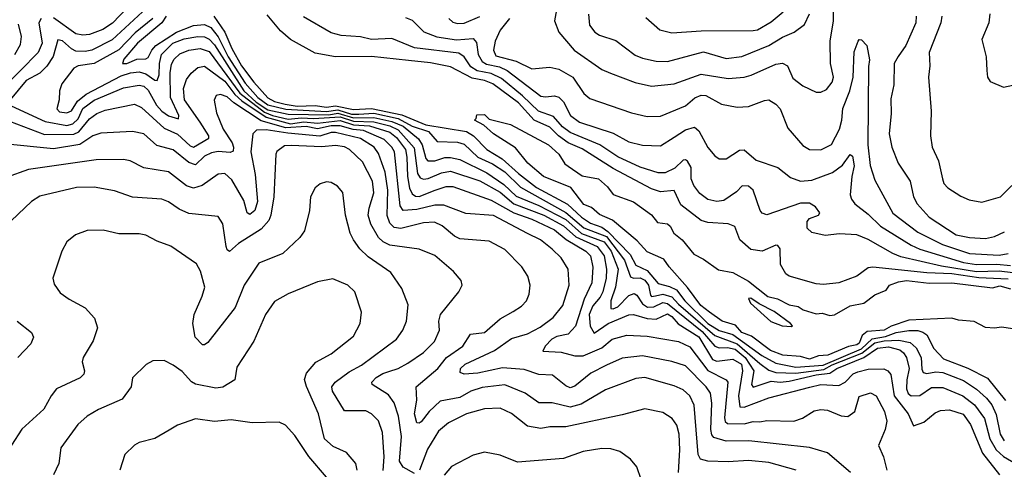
# Model space of a CAD drawing. Extents: x 1995161 to 2088924, y 769148 to 906007.
# Tile 316 of 335: x 2034746 to 2039108, y 883700 to 885690. Entities that reach past the tile are written whole.
import ezdxf

# ---------------------------------------------------------------- set-up
doc = ezdxf.new("R2010")
doc.units = 0

msp = doc.modelspace()

# ---------------------------------------------------------------- linework, layer by layer
at = {"layer": '0CON20XD'}
for points in [[(2035254.3, 885775.7), (2035156.2, 885673.8), (2035113.6, 885646.4), (2035055, 885624.1), (2035025, 885621.2), (2034995, 885627.3), (2034895, 885697.2)], [(2037130.4, 885765), (2037114.6, 885685), (2037134.3, 885634.3), (2037202.7, 885555), (2037325, 885469.6), (2037362.8, 885452.8), (2037472.2, 885412.2), (2037545, 885395.9), (2037645, 885406.2), (2037765, 885449), (2037885, 885428.9), (2037955.4, 885435.4), (2037986.5, 885443.5), (2038095, 885493.4), (2038125, 885497.5), (2038146.9, 885485), (2038171.1, 885431.1), (2038215, 885396.9), (2038275, 885368.5), (2038295, 885368.5), (2038319.5, 885380.5), (2038345, 885412.9), (2038351.1, 885435), (2038337.5, 885495), (2038336.6, 885595), (2038351.1, 885685), (2038351.5, 885745)], [(2035289.8, 885725), (2035155, 885600.3), (2035065, 885554.8), (2035035, 885548.4), (2034995, 885549.7), (2034975, 885560.2), (2034935, 885596.6), (2034915, 885600.4), (2034893.7, 885526.3), (2034866.4, 885483.6), (2034835, 885452.9), (2034775, 885420.2), (2034703, 885335)], [(2037519.9, 885699.9), (2037581.4, 885645), (2037635, 885631.8), (2037765, 885640.8), (2037995, 885641.6), (2038015, 885645.4), (2038075, 885680.8), (2038128.8, 885725)], [(2034841.1, 885695), (2034830.6, 885675), (2034845.2, 885585), (2034827.4, 885545), (2034671.3, 885385)], [(2035335, 885695.2), (2035257.9, 885632.1), (2035185, 885555.9), (2035075, 885495.8), (2035005.2, 885484.8), (2034985, 885475.4), (2034932.5, 885405), (2034921.5, 885375), (2034920.8, 885335), (2034910, 885295), (2034922.2, 885282.2), (2034955, 885276.7), (2034975, 885286.5), (2035001.1, 885328.9), (2035040.4, 885359.6), (2035195, 885441.6), (2035236.9, 885455), (2035275, 885458.3), (2035305, 885449.6), (2035345, 885421.2), (2035355, 885420), (2035363.3, 885445)], [(2035394.2, 885705), (2035375.9, 885675), (2035267.9, 885585), (2035206.9, 885515), (2035200.5, 885495), (2035220.5, 885495), (2035265, 885514.8), (2035305, 885515.9), (2035315, 885522.1), (2035331, 885555), (2035348.8, 885575), (2035440.7, 885635), (2035515, 885664.4), (2035565, 885667.9), (2035592, 885655), (2035624.4, 885614.4), (2035669.2, 885525), (2035745, 885409.1), (2035800.7, 885345), (2035845, 885312), (2035925, 885292.9), (2036105, 885283.5), (2036155, 885290.4), (2036215, 885271.3), (2036248.4, 885271.6), (2036315, 885275.7), (2036422.2, 885252.2), (2036485, 885218.5), (2036557, 885195), (2036595, 885150), (2036685, 885148.2), (2036715, 885138.6), (2036775, 885080.9), (2036841, 885051), (2036895, 885016.5), (2036965, 884948.4), (2037165, 884836.5), (2037245, 884768.9), (2037345, 884730.1), (2037425.3, 884625), (2037451.5, 884551.5), (2037465, 884545.2), (2037495, 884546.7), (2037515, 884536.5), (2037531, 884515), (2037540.1, 884470.1), (2037545, 884464.5), (2037562.8, 884467.2), (2037595, 884475.2), (2037635, 884463.4), (2037665, 884430.5), (2037825, 884291.7), (2037925, 884254.8), (2038025, 884168.5), (2038065, 884139), (2038095, 884127.9), (2038184.6, 884124.6), (2038308.2, 884141.8), (2038345, 884162), (2038476.4, 884213.6), (2038535, 884259.4), (2038575, 884268.1), (2038640.8, 884270.8), (2038691.1, 884261.1), (2038717.8, 884237.8), (2038738.9, 884195), (2038742.5, 884142.5), (2038748.6, 884128.6), (2038765, 884124.1), (2038805, 884131.4), (2038835, 884128.2), (2038926.7, 884093.3), (2038984.7, 884054.7), (2039028.7, 884015), (2039052.1, 883985), (2039072.6, 883942.6), (2039090.3, 883855), (2039108, 883825)], [(2035605.6, 885705.6), (2035654.2, 885634.2), (2035685, 885562.6), (2035728.1, 885485), (2035782.7, 885412.7), (2035845, 885343.3), (2035875, 885327.2), (2035921.9, 885315), (2035975, 885307.2), (2036055, 885310.3), (2036105, 885302.9), (2036145, 885308.4), (2036225, 885292.2), (2036305, 885297.2), (2036438.5, 885268.5), (2036545, 885224.5), (2036725, 885194.2), (2036756, 885175), (2036814.7, 885114.7), (2036883.8, 885073.8), (2036955, 885008.1), (2037035, 884947.1), (2037172.5, 884872.5), (2037234.5, 884815.5), (2037275, 884789.4), (2037325, 884771.2), (2037351.5, 884751.5), (2037450.3, 884650.3), (2037475, 884602.5), (2037525, 884579.7), (2037575, 884521.6), (2037625, 884509.3), (2037655, 884493.4), (2037692.6, 884445), (2037795, 884345.4), (2037845, 884313.6), (2037905, 884296.6), (2038033.9, 884203.9), (2038095, 884169.3), (2038185, 884152.3), (2038305, 884160.9), (2038475, 884233.1), (2038522.5, 884277.5), (2038582.2, 884287.8), (2038628.1, 884305), (2038685, 884313.6), (2038724.1, 884314.1), (2038746.9, 884306.9), (2038764.4, 884294.4), (2038795, 884234.6), (2038838.4, 884188.4), (2038946.6, 884146.6), (2039033.4, 884103.4), (2039113.8, 884003.8)], [(2039125, 884540.4), (2038995, 884547.4), (2038875, 884564.6), (2038765, 884569.3), (2038525, 884594.7), (2038505, 884590.9), (2038455, 884553.8), (2038374.6, 884524.6), (2038307, 884517), (2038275, 884520), (2038155, 884554.6), (2038139.4, 884565), (2038116.6, 884606.6), (2038115.3, 884675), (2038105, 884690), (2038095, 884691.1), (2038035, 884664.6), (2037985, 884672.5), (2037936.9, 884715), (2037913.7, 884773.7), (2037885, 884786.1), (2037795, 884792.5), (2037765, 884801.4), (2037675, 884870), (2037645, 884933.3), (2037585, 884927.6), (2037545, 884940.7), (2037375, 885030.7), (2037237.7, 885117.7), (2037175, 885144.2), (2037132.1, 885175), (2037095, 885213.2), (2037024.9, 885244.9), (2036955, 885322), (2036842.3, 885405), (2036805, 885420), (2036750.5, 885430.5), (2036655, 885480.4), (2036565, 885499.1), (2036468.7, 885508.7), (2036305, 885527), (2036144.7, 885525.3), (2036055, 885542.1), (2035945, 885601.3), (2035900.5, 885640.5), (2035841.4, 885711.4)], [(2039145, 884569.4), (2039085, 884576.4), (2038985, 884574.2), (2038829.1, 884599.1), (2038649.9, 884639.9), (2038614.3, 884654.3), (2038505, 884717.3), (2038455, 884737.8), (2038377.6, 884742.4), (2038315, 884734.5), (2038255, 884748.2), (2038235, 884767.5), (2038233.8, 884796.2), (2038245, 884809.2), (2038284.2, 884825), (2038290, 884835), (2038271.7, 884861.7), (2038245, 884877.8), (2038205, 884878.2), (2038056.1, 884826.1), (2038035, 884833.8), (2038025.7, 884845.7), (2037994.8, 884934.8), (2037975, 884953.3), (2037946.4, 884953.6), (2037922.1, 884927.9), (2037865, 884888.6), (2037835, 884884.8), (2037795, 884894), (2037759.7, 884919.7), (2037731.8, 884955), (2037720.9, 884985), (2037720.2, 885035), (2037705, 885062.9), (2037695, 885069.6), (2037685, 885068.2), (2037648.2, 885031.8), (2037605, 885011.1), (2037575, 885011.3), (2037495, 885036.9), (2037395, 885083.1), (2037316.2, 885136.2), (2037185, 885189.9), (2037150.8, 885215), (2037110.5, 885260.5), (2037044, 885284), (2036973.3, 885353.3), (2036879.6, 885429.6), (2036835, 885451.4), (2036772.7, 885462.7), (2036745, 885480.6), (2036715, 885525.2), (2036690.7, 885540.7), (2036495.4, 885565.4), (2036395, 885605.7), (2036305, 885601.9), (2036255, 885614), (2036169.7, 885619.7), (2036125, 885631.1), (2036002.5, 885702.5)], [(2036455, 885699.5), (2036485, 885687.3), (2036535.9, 885635.9), (2036593.8, 885613.8), (2036680.2, 885600.2), (2036755, 885606.1), (2036768.8, 885588.8), (2036776.4, 885535), (2036795, 885503.8), (2036813.2, 885493.2), (2036870.8, 885480.8), (2036905, 885464.1), (2037055, 885351.6), (2037075, 885348.1), (2037115, 885353.1), (2037135, 885346.4), (2037155, 885325.4), (2037186.4, 885265), (2037226.3, 885236.3), (2037375, 885187.1), (2037445, 885149.7), (2037505, 885134.2), (2037585, 885131.8), (2037645, 885168.9), (2037695, 885202.5), (2037735, 885214.1), (2037755, 885197.8), (2037795, 885123.3), (2037825, 885086.9), (2037844, 885074), (2037875, 885074.4), (2037935, 885111.9), (2037955, 885114.2), (2038008.1, 885068.1), (2038105, 885035.5), (2038160.8, 884990.8), (2038205.3, 884975.3), (2038255, 884978.6), (2038347.4, 885012.6), (2038390.7, 885045), (2038425, 885092.5), (2038435, 885086.2), (2038443, 885043), (2038431.8, 884995), (2038424.7, 884915), (2038430.4, 884895), (2038445.5, 884875), (2038505, 884828.9), (2038559.4, 884775), (2038695, 884691.2), (2038733.9, 884673.9), (2038855, 884637.3), (2038927.7, 884615), (2038985, 884605.3), (2039075, 884608), (2039135, 884601.6)], [(2036646.2, 885695), (2036665, 885678.9), (2036685, 885672.1), (2036715, 885673.9), (2036785, 885703.3)], [(2036916.2, 885695), (2036875, 885643.1), (2036852.4, 885595), (2036845.3, 885555), (2036855, 885530), (2036945.8, 885505.8), (2037015, 885471.6), (2037095, 885480), (2037135, 885470.9), (2037196.2, 885435), (2037245, 885363.3), (2037271.3, 885341.3), (2037456.9, 885276.9), (2037525, 885260.4), (2037585, 885263.3), (2037695, 885308.8), (2037736.9, 885343.1), (2037765, 885355.8), (2037785, 885354.1), (2037855, 885315.4), (2037925, 885301.8), (2037975, 885305.4), (2038045, 885332.5), (2038065, 885334.5), (2038095, 885316.2), (2038114.6, 885295), (2038148.9, 885208.9), (2038215, 885133.3), (2038245, 885114.6), (2038295, 885112.9), (2038342.2, 885137.8), (2038378, 885205), (2038388.8, 885245), (2038392.8, 885297.2), (2038424.1, 885375), (2038438, 885435), (2038442.1, 885547.9), (2038460, 885595), (2038465, 885601.2), (2038475, 885600.8), (2038499.4, 885575), (2038511.3, 885511.3), (2038506.9, 885483.1), (2038503.4, 885135), (2038513.6, 885043.6), (2038535, 884978.6), (2038613.9, 884833.9), (2038725, 884748.7), (2038834, 884694), (2038954.4, 884655), (2039085, 884647.9), (2039125, 884655.2)], [(2037265.4, 885714.6), (2037269.5, 885665), (2037293.7, 885633.7), (2037315, 885620.8), (2037387.1, 885597.1), (2037472.9, 885532.9), (2037505, 885519.7), (2037565.3, 885505.3), (2037615, 885504.7), (2037775, 885547), (2037875, 885517.7), (2037945, 885526.2), (2038064.8, 885575.1), (2038125, 885611.9), (2038176.7, 885635), (2038222.4, 885667.6), (2038245.3, 885715)], [(2038716.7, 885705), (2038715.9, 885675), (2038672.2, 885575), (2038637, 885527), (2038620.7, 885495), (2038618.3, 885401.7), (2038605, 885340), (2038607.3, 885275), (2038598.4, 885185), (2038609.6, 885125), (2038637.1, 885055), (2038690.8, 884975), (2038706.2, 884905), (2038721.2, 884875), (2038775.6, 884815.6), (2038895, 884736.8), (2038954.2, 884725.8), (2039025, 884721.8), (2039065, 884729.4), (2039108.8, 884751.2)], [(2038830.8, 885705), (2038826.3, 885675), (2038775.4, 885545), (2038777.9, 885485), (2038771.5, 885435), (2038784.4, 885285), (2038781.1, 885175), (2038788.1, 885125), (2038816.5, 885065), (2038834.3, 884985.7), (2038840, 884965), (2038857.5, 884945), (2038915, 884907.8), (2038952, 884892), (2039007.9, 884882.1), (2039091.2, 884905), (2039141.8, 884955)], [(2039044.1, 885715.9), (2039039.2, 885675), (2039008.3, 885601.7), (2039026.9, 885525), (2039030, 885465), (2039034.2, 885435), (2039045, 885416.7), (2039105, 885391.2), (2039145, 885399.2)], [(2034724.2, 885535), (2034749.7, 885580.3), (2034754.3, 885615), (2034739.8, 885669.8)], [(2035363.3, 885445), (2035364.9, 885495.1), (2035374.1, 885535), (2035423.5, 885585), (2035474.9, 885604.9), (2035535, 885614.6), (2035565, 885613), (2035585, 885603.2), (2035608.7, 885578.7), (2035739.2, 885375), (2035793, 885325), (2035845, 885290), (2035935, 885271.2), (2036115, 885268.2), (2036155, 885275.8), (2036225, 885254.8), (2036315, 885257.4), (2036395, 885238.8), (2036445, 885218.2), (2036512.5, 885162.5), (2036529.4, 885135), (2036544.7, 885074.7), (2036554.6, 885064.6), (2036585, 885065.2), (2036629.2, 885079.3), (2036655, 885080), (2036695, 885070.4), (2036815, 885012.4), (2036890.8, 884960.8), (2036945, 884908.6), (2037045, 884867.1), (2037165, 884805.2), (2037235, 884743.3), (2037335, 884706.8), (2037365.9, 884665), (2037397.8, 884585), (2037384.9, 884505.1), (2037364.8, 884444.8), (2037365, 884411.5), (2037375, 884409.1), (2037395, 884418), (2037445, 884468.7), (2037467.6, 884477.6), (2037480, 884470), (2037505, 884431.7), (2037527.7, 884417.7), (2037555, 884418.5), (2037595, 884438.1), (2037615, 884434), (2037769.7, 884309.7), (2037825, 884244.6), (2037845, 884237), (2037881.8, 884238.2), (2037915, 884230.9), (2037960.2, 884195), (2037997.7, 884135), (2037988.2, 884075), (2037995, 884063.6), (2038075, 884089.1), (2038115, 884084.9), (2038155, 884089), (2038275, 884118.4), (2038334.7, 884125.3), (2038365.6, 884145), (2038486.3, 884193.7), (2038545.8, 884235), (2038595, 884242.2), (2038645, 884228.1), (2038661.7, 884215), (2038674.3, 884194.3), (2038686, 884146), (2038675.5, 884095), (2038674.4, 884055), (2038682.6, 884035), (2038695, 884025.3), (2038734.2, 884025.8), (2038785, 884061), (2038835, 884061.5), (2038924.6, 884025), (2038976.5, 883985), (2039019.5, 883925), (2039043.8, 883835), (2039071.7, 883785), (2039105, 883756.2), (2039175.9, 883715)], [(2034708.4, 885308.4), (2034858.4, 885238.4), (2034955, 885221.5), (2034981.7, 885228.3), (2035005, 885251.1), (2035025, 885296.1), (2035075, 885333), (2035205, 885388.7), (2035275, 885399.8), (2035295, 885394.8), (2035315, 885377.7), (2035351.9, 885311.9), (2035375, 885284.4), (2035405, 885263.7), (2035448.6, 885251.4), (2035451.4, 885265), (2035413.8, 885345), (2035411.7, 885455), (2035417.6, 885492.4), (2035429.6, 885515), (2035455, 885537.8), (2035495.7, 885555), (2035545, 885561.9), (2035585, 885549.4), (2035720.3, 885365), (2035830.4, 885280.4), (2035865, 885265.6), (2035935, 885249.4), (2035994.6, 885255.4), (2036047.8, 885252.2), (2036165, 885260), (2036225, 885240.4), (2036315, 885237.6), (2036385, 885219.8), (2036422, 885202), (2036492.7, 885122.7), (2036508.5, 885008.5), (2036519.3, 884989.3), (2036535, 884984.1), (2036555, 884987.3), (2036615, 885012.3), (2036655, 885018.4), (2036785, 884976.7), (2036875, 884926.9), (2036935, 884874.5), (2037067.3, 884825), (2037155, 884776.7), (2037208.9, 884728.9), (2037303.4, 884685), (2037335.1, 884645), (2037344.9, 884584.9), (2037343.9, 884545), (2037329, 884485), (2037318, 884462), (2037285, 884422.9), (2037269.3, 884385), (2037273.3, 884333.3), (2037291.5, 884301.5), (2037352.5, 884345), (2037445, 884383.9), (2037465, 884384.8), (2037525, 884367.2), (2037565, 884363.9), (2037615, 884387.1), (2037635, 884376.5), (2037662.7, 884342.7), (2037755, 884285.8), (2037815, 884185.2), (2037835, 884178.5), (2037905, 884187.4), (2037943.1, 884165), (2037948.5, 884135), (2037930.6, 884025), (2037936.7, 883976.7), (2037955, 883974.8), (2038065, 884015.2), (2038246.3, 884063.7), (2038295, 884074.3), (2038375, 884070.2), (2038402.2, 884085), (2038438.4, 884121.6), (2038458.6, 884131.4), (2038505, 884142.8), (2038573.6, 884143.6), (2038591.9, 884135), (2038605, 884118.6), (2038620.3, 884025), (2038682.5, 883945), (2038705, 883891.9), (2038751.7, 883908.3), (2038801, 883949), (2038825, 883960), (2038865, 883963.2), (2038925, 883943.2), (2038958.5, 883898.5), (2039011.5, 883771.5), (2039086.8, 883675)], [(2034699.8, 885239.8), (2034855, 885181.8), (2034985, 885183.1), (2035007.3, 885192.7), (2035055, 885250.4), (2035087.1, 885275), (2035125, 885289.6), (2035255, 885315.3), (2035285, 885301.6), (2035385, 885208.8), (2035445, 885183.6), (2035500.7, 885130.7), (2035515, 885125.5), (2035584.1, 885165), (2035583.7, 885175), (2035544.5, 885235.5), (2035475.2, 885335), (2035472, 885385), (2035485, 885424.4), (2035505, 885452.7), (2035535, 885477.6), (2035565, 885484), (2035655, 885418), (2035699.2, 885359.2), (2035729.9, 885329.9), (2035838.1, 885258.1), (2035945, 885228.9), (2036005, 885237.1), (2036065, 885232.2), (2036165, 885243.2), (2036225, 885223.9), (2036295, 885219.6), (2036385, 885191.2), (2036415, 885168.6), (2036454.7, 885115), (2036461.5, 885081.5), (2036463.3, 884995), (2036473.3, 884943.3), (2036485, 884918.1), (2036498.7, 884908.6), (2036515, 884907.2), (2036586.4, 884935), (2036635, 884951.5), (2036665, 884951.1), (2036835, 884890.3), (2036935, 884834.9), (2037015, 884806.6), (2037115, 884759.7), (2037166.3, 884716.3), (2037253.5, 884665), (2037273.9, 884645), (2037285.5, 884594.5), (2037279.8, 884525), (2037247, 884453), (2037207.5, 884332.5), (2037175, 884298.1), (2037125, 884287.4), (2037103.7, 884275), (2037073.1, 884245), (2037063.1, 884223.1), (2037145, 884217.8), (2037205, 884201.9), (2037241.5, 884201.5), (2037325, 884237), (2037370.9, 884275), (2037435, 884293.9), (2037525, 884288.1), (2037665, 884265.7), (2037715, 884241.9), (2037795, 884136.6), (2037875, 884095.2), (2037883.1, 884085), (2037867.9, 883927.9), (2037870.6, 883910.6), (2037881.9, 883901.9), (2037955, 883900.7), (2037995, 883911.6), (2038025, 883909.2), (2038056.1, 883916.1), (2038175, 883912.2), (2038214.2, 883925.8), (2038265, 883957.7), (2038295, 883964.7), (2038325, 883961.1), (2038385, 883936.6), (2038415, 883932.9), (2038446.1, 883955), (2038465, 884022.2), (2038515, 884038.2), (2038540.8, 884025), (2038577.3, 883955), (2038587.9, 883912.1), (2038579.6, 883875), (2038550, 883805), (2038572.1, 883755), (2038587.9, 883695)], [(2038426.1, 883686.1), (2038325, 883772.5), (2038245, 883795.9), (2037975.9, 883825.9), (2037875, 883824.8), (2037820.8, 883840.8), (2037812.1, 883852.1), (2037808.1, 883875), (2037812.7, 883992.7), (2037805.8, 884035.8), (2037786.8, 884065), (2037695, 884157.7), (2037635, 884177.3), (2037505, 884201.6), (2037415, 884191.9), (2037345, 884160.2), (2037275.4, 884125), (2037205, 884067.5), (2037185, 884060.7), (2037165, 884069.3), (2037106.3, 884116.3), (2037045, 884118.8), (2036980.8, 884140.8), (2036885, 884148.7), (2036775, 884125.2), (2036715, 884120.9), (2036697.3, 884127.3), (2036698.1, 884145), (2036719.5, 884165), (2036848.9, 884225), (2036925, 884278.9), (2036995, 884299.8), (2037051.4, 884328.6), (2037108.6, 884371.4), (2037152.7, 884425), (2037180, 884515), (2037175.3, 884585.3), (2037144.4, 884635), (2037105, 884674.6), (2037052.5, 884715), (2036995, 884743.2), (2036845, 884822.3), (2036722.2, 884832.2), (2036625, 884868.5), (2036585, 884868.5), (2036505, 884848.8), (2036445, 884845.2), (2036431.3, 884865), (2036405.8, 885105), (2036395, 885125.6), (2036359.8, 885159.8), (2036268.9, 885198.9), (2036223.2, 885203.2), (2036165, 885219.9), (2036125, 885220.5), (2036065, 885206.3), (2036015, 885216.1), (2035925, 885211.5), (2035815, 885241.3), (2035695, 885322.3), (2035665, 885348.3), (2035635, 885358.5), (2035616.1, 885353.9), (2035607.1, 885332.9), (2035617.1, 885277.1), (2035647.1, 885205), (2035686.9, 885145), (2035693.6, 885125), (2035691.7, 885108.3), (2035678.1, 885101.9), (2035625, 885105.8), (2035595, 885100.4), (2035564.1, 885085), (2035525, 885047.6), (2035495, 885057.2), (2035425, 885112.9), (2035353.3, 885133.3), (2035295, 885184.7), (2035245, 885194.7), (2035105, 885186.8), (2035070, 885175), (2035012.4, 885137.6), (2034895, 885117.5), (2034675, 885139.7)], [(2037704.8, 884504.8), (2037622.7, 884595), (2037599.2, 884629.2), (2037525, 884662.5), (2037481.1, 884711.1), (2037371.9, 884801.9), (2037315, 884827.1), (2037278.5, 884858.5), (2037245, 884872.1), (2037187.4, 884947.4), (2037066, 884995), (2036997.5, 885055), (2036942.3, 885122.3), (2036845, 885183.8), (2036802.5, 885222.5), (2036760, 885245), (2036768.3, 885251.7), (2036771.7, 885268.3), (2036805, 885270), (2036825, 885250), (2036920, 885225), (2037089.2, 885135), (2037135, 885094), (2037160.9, 885050.9), (2037175, 885040.8), (2037238.3, 884998.3), (2037310, 884985), (2037349.8, 884949.8), (2037375, 884916.2), (2037465, 884883.6), (2037545, 884826.2), (2037571.7, 884791.7), (2037615, 884785.4), (2037627.5, 884775), (2037644.3, 884745), (2037680, 884715), (2037732, 884652), (2037775, 884630), (2037842.3, 884582.3), (2037905, 884570.5), (2037975, 884532.5), (2038060, 884465), (2038103.5, 884453.5), (2038155, 884427.5), (2038195, 884420), (2038217.5, 884405), (2038275, 884388), (2038300.7, 884390.7), (2038335, 884380), (2038355, 884383.8), (2038425, 884423.1), (2038485.7, 884434.3), (2038535, 884472), (2038585, 884492.5), (2038598.8, 884515), (2038638.9, 884528.9), (2038675, 884534.7), (2038775, 884523.5), (2038874.8, 884525.2), (2039055, 884502.5), (2039087.7, 884512.3), (2039135, 884498.4)], [(2036931.3, 884398.7), (2036968.7, 884421.3), (2036990.5, 884445), (2037003.5, 884475), (2037007.9, 884515), (2036996.4, 884555), (2036970.4, 884595), (2036895, 884672.5), (2036825, 884710), (2036695, 884719.7), (2036671.9, 884731.9), (2036617.3, 884777.3), (2036583.2, 884793.2), (2036535, 884791), (2036435, 884765.2), (2036405, 884770), (2036385, 884788.9), (2036373, 884823), (2036377.2, 884935), (2036364.2, 885014.2), (2036335, 885097.9), (2036316.1, 885125), (2036255, 885163), (2036145, 885190.7), (2036125, 885190.5), (2036075, 885174.1), (2035933.4, 885186.6), (2035837.5, 885202.5), (2035795, 885200), (2035779.1, 885185), (2035770, 885105), (2035788.9, 885005), (2035798.6, 884885), (2035787.4, 884845), (2035765, 884828), (2035754, 884834), (2035739.1, 884889.1), (2035685, 884981.1), (2035655, 885008.2), (2035625, 885005.4), (2035554.2, 884955.8), (2035515, 884943.8), (2035485, 884954.7), (2035405, 885016.5), (2035295, 885033.9), (2035235.3, 885065.3), (2035205, 885071.3), (2035085, 885069.4), (2034785, 885026.5), (2034685, 884990.4)], [(2036381.7, 884131.7), (2036423.1, 884145), (2036465, 884169.1), (2036535, 884216.2), (2036582.7, 884265), (2036605.3, 884314.7), (2036603.1, 884355), (2036609.6, 884385), (2036691.4, 884485), (2036706, 884515), (2036702, 884535), (2036667.1, 884575), (2036585, 884646.2), (2036515, 884674.6), (2036385, 884692), (2036356.2, 884706.2), (2036335.3, 884725), (2036301.3, 884785), (2036290.2, 884825), (2036293.5, 884855), (2036315, 884923.3), (2036309, 884975), (2036265, 885060), (2036206.2, 885115), (2036185, 885126.4), (2036145, 885132.4), (2036085, 885126.2), (2035947.8, 885132.2), (2035918.9, 885131.1), (2035885, 885106.2), (2035880.6, 885095), (2035871.2, 884905), (2035858.6, 884825), (2035849.3, 884800.7), (2035815, 884762.8), (2035715, 884699.3), (2035675, 884664.2), (2035665, 884671.2), (2035660.4, 884685), (2035645, 884786.7), (2035625, 884819.2), (2035495, 884832), (2035451.5, 884851.5), (2035405, 884883.8), (2035375, 884894.6), (2035244.7, 884904.7), (2035165, 884932.1), (2035075, 884948.2), (2034997.2, 884947.2), (2034835, 884908.5), (2034798.1, 884885), (2034678.3, 884771.7)], [(2036355.6, 883694.4), (2036360, 883755), (2036353, 883863), (2036335, 883914.4), (2036305, 883944.6), (2036278.5, 883958.5), (2036185, 883958.5), (2036131.4, 884045), (2036128.7, 884065), (2036142.7, 884085), (2036205, 884131.2), (2036259.7, 884160.3), (2036415, 884275.6), (2036443.1, 884315), (2036458.9, 884355), (2036466.9, 884426.9), (2036439.1, 884499.1), (2036389.9, 884569.9), (2036289.3, 884639.3), (2036253.3, 884675), (2036224.8, 884714.8), (2036210.3, 884745), (2036188.7, 884825), (2036176.7, 884925), (2036153.1, 884953.1), (2036125, 884968.6), (2036105, 884971.4), (2036077.6, 884962.4), (2036055, 884946), (2036034.4, 884905), (2036028.9, 884845), (2036007.5, 884755), (2035986.9, 884725), (2035910.8, 884655), (2035805, 884612.5), (2035740, 884515), (2035700.8, 884415), (2035579.3, 884260.7), (2035565, 884250), (2035555, 884250.8), (2035523.6, 884285), (2035512.9, 884345), (2035518.2, 884385), (2035554.7, 884465.3), (2035566.2, 884505), (2035546.7, 884576.7), (2035528.9, 884608.9), (2035415, 884687.5), (2035355, 884709.4), (2035305, 884735.6), (2035275, 884741.9), (2035185, 884741.5), (2035115, 884757.8), (2035045, 884756.9), (2034992.6, 884737.4), (2034955, 884706), (2034932.9, 884665), (2034892.5, 884545), (2034898.8, 884518.8), (2034925, 884481.2), (2034965, 884452), (2035035, 884414.2), (2035077.8, 884367.8), (2035091.1, 884325), (2035071.8, 884268.2), (2035026.4, 884195), (2035022.7, 884175), (2035032.5, 884135), (2035029.3, 884120.7), (2035014, 884105), (2034908.6, 884055), (2034884.6, 884025.4), (2034853.1, 883965), (2034755, 883877.1), (2034662.9, 883735)], [(2036240.4, 883695), (2036235.5, 883725), (2036193.5, 883773.5), (2036135, 883800.7), (2036096, 883835), (2036069.7, 883945), (2036015.8, 884065.8), (2036007.3, 884097.3), (2036016.2, 884125), (2036057, 884173), (2036125, 884211.2), (2036225, 884288.9), (2036254.5, 884345), (2036259.4, 884395), (2036230, 884485), (2036198.8, 884515), (2036132.3, 884542.3), (2036065, 884529.5), (2035935, 884476.7), (2035875, 884442.9), (2035835, 884384), (2035782.8, 884267.2), (2035707.9, 884152.1), (2035698.1, 884095), (2035645, 884063.1), (2035615, 884058), (2035525, 884076.5), (2035506.9, 884086.9), (2035465, 884131.8), (2035425, 884161.1), (2035385, 884180.8), (2035335, 884180), (2035306.5, 884163.5), (2035245.8, 884105), (2035239.2, 884065), (2035199.4, 884010.6), (2035095, 883964.4), (2035044.2, 883935), (2035002.6, 883897.4), (2034927.8, 883795), (2034918.5, 883725), (2034895.5, 883675)], [(2039185, 884315.7), (2039095, 884329.2), (2039065, 884324), (2039025, 884327.1), (2038975, 884353.1), (2038905, 884359.4), (2038875, 884368.5), (2038685, 884359.6), (2038607.1, 884332.9), (2038575, 884314.7), (2038501, 884309), (2038478.9, 884291.1), (2038465, 884258.1), (2038455, 884250.6), (2038417.1, 884242.9), (2038325.6, 884205), (2038285, 884201.5), (2038245, 884187.4), (2038205, 884199.1), (2038126.7, 884205), (2038071.5, 884225), (2037988.2, 884288.2), (2037945.7, 884305), (2037917.4, 884337.4), (2037857.5, 884355), (2037801.1, 884395), (2037764.1, 884425), (2037704.8, 884504.8)], [(2038165, 884332), (2038170, 884335), (2038160, 884345), (2038088, 884398), (2038021.3, 884431.3), (2037985, 884457.1), (2037974, 884456), (2037983.1, 884435), (2038073.8, 884353.8), (2038123.3, 884335), (2038165, 884332)], [(2038185.2, 883695.2), (2038065, 883730.2), (2037975, 883738.4), (2037885, 883732.2), (2037795, 883736), (2037761.3, 883745), (2037751.9, 883765), (2037734.1, 883984.1), (2037715, 884024.6), (2037685, 884050.6), (2037645, 884068.6), (2037514.7, 884105.3), (2037475, 884101.2), (2037341.7, 884051.7), (2037232.8, 883987.2), (2037185, 883974.8), (2037105, 883993.3), (2037045, 883993.1), (2036985, 884036.4), (2036895, 884072.8), (2036795, 884062.1), (2036745, 884045.2), (2036695, 884016.8), (2036609.2, 884000.8), (2036559.1, 883955), (2036525, 883909.2), (2036515, 883903.1), (2036505, 883905.6), (2036494.8, 883945), (2036505.8, 884005), (2036501.5, 884065), (2036598.2, 884145), (2036636.9, 884195), (2036708.9, 884245), (2036742.6, 884297.4), (2036805, 884305.4), (2036873.9, 884366.1), (2036931.3, 884398.7)], [(2034734.5, 884354.5), (2034798, 884305), (2034807.5, 884285), (2034794.3, 884255), (2034738.1, 884195)], [(2036495, 883680.4), (2036445, 883708.6), (2036428.9, 883735), (2036436.9, 883845), (2036424.2, 883935), (2036404.4, 883994.4), (2036379.4, 884029.4), (2036306.7, 884075), (2036306.4, 884085), (2036325, 884105.8), (2036355, 884124.3), (2036381.7, 884131.7)], [(2037664.8, 883684.8), (2037671.1, 883785), (2037666.9, 883855), (2037656.7, 883895), (2037636.7, 883925), (2037595, 883951.5), (2037515, 883967.9), (2037415, 883941.1), (2037165, 883886.8), (2037095, 883886.8), (2037055, 883880), (2036995, 883890.9), (2036925, 883947.1), (2036875, 883970), (2036805, 883966.5), (2036725, 883945.4), (2036645, 883905.5), (2036601.1, 883868.9), (2036551.9, 883788.1), (2036517, 883695)], [(2036104.4, 883665), (2036026.9, 883756.9), (2035965, 883849.4), (2035923.8, 883895), (2035895, 883908.6), (2035775, 883905.6), (2035682.1, 883917.9), (2035608.7, 883911.3), (2035525, 883923.3), (2035445, 883895.6), (2035407.2, 883872.8), (2035345, 883835.8), (2035275, 883818.1), (2035255, 883805.7), (2035211.1, 883765), (2035189.4, 883695)], [(2037499.4, 883655), (2037480.2, 883710.2), (2037451.4, 883745), (2037405, 883778.5), (2037365, 883789.6), (2037325, 883791.8), (2037241.9, 883778.1), (2037155, 883747.5), (2036950.6, 883730.6), (2036875, 883761.4), (2036805, 883775.7), (2036755, 883762.5), (2036658.3, 883711.7), (2036626.4, 883673.6)]]:
    msp.add_lwpolyline(points, dxfattribs=at)

doc.saveas('drawing.dxf')
